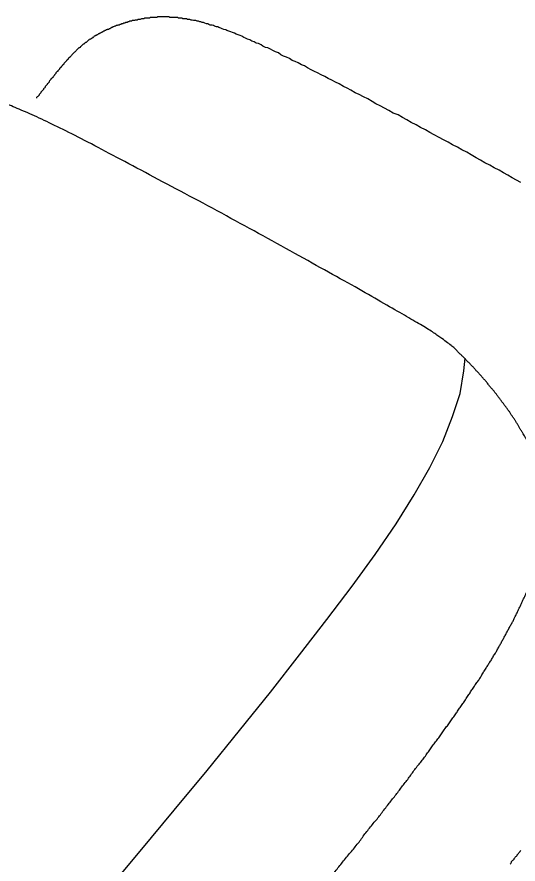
# Model space of a CAD drawing. Extents: x 6707406 to 6714471, y 1868570 to 1872341.
# Drawn here: x 6714120.37 to 6714138.94, y 1870396.2 to 1870427.55 of the extents above; entities that cross this region are included whole.
import ezdxf

# ---------------------------------------------------------------- set-up
doc = ezdxf.new("R2010")
doc.units = 0
doc.layers.add('Nongeo Data(60)', color=7, linetype='Continuous')

msp = doc.modelspace()

# ---------------------------------------------------------------- linework, layer by layer
at = {"layer": 'Nongeo Data(60)'}
for points in [[(6714126.271, 1870427.526), (6714126.225, 1870427.526), (6714126.202, 1870427.526), (6714126.156, 1870427.526), (6714126.111, 1870427.526), (6714126.088, 1870427.526), (6714126.042, 1870427.526), (6714125.996, 1870427.549), (6714125.973, 1870427.549), (6714125.927, 1870427.549), (6714125.881, 1870427.549), (6714125.858, 1870427.549), (6714125.812, 1870427.549), (6714125.766, 1870427.549), (6714125.743, 1870427.549), (6714125.697, 1870427.549), (6714125.651, 1870427.549), (6714125.628, 1870427.549), (6714125.582, 1870427.549), (6714125.559, 1870427.526), (6714125.513, 1870427.526), (6714125.49, 1870427.526), (6714125.445, 1870427.526), (6714125.422, 1870427.526), (6714125.376, 1870427.526), (6714125.353, 1870427.526), (6714125.307, 1870427.526), (6714125.284, 1870427.503), (6714125.238, 1870427.503), (6714125.215, 1870427.503), (6714125.169, 1870427.503), (6714125.146, 1870427.503), (6714125.1, 1870427.503), (6714125.077, 1870427.48), (6714125.054, 1870427.48), (6714125.008, 1870427.48), (6714124.985, 1870427.48), (6714124.939, 1870427.457), (6714124.916, 1870427.457), (6714124.893, 1870427.457), (6714124.847, 1870427.457), (6714124.824, 1870427.434), (6714124.801, 1870427.434), (6714124.756, 1870427.434), (6714124.733, 1870427.412), (6714124.687, 1870427.412), (6714124.664, 1870427.412), (6714124.641, 1870427.412), (6714124.618, 1870427.389), (6714124.572, 1870427.389), (6714124.549, 1870427.389), (6714124.526, 1870427.366), (6714124.48, 1870427.366), (6714124.457, 1870427.343), (6714124.434, 1870427.343), (6714124.411, 1870427.343), (6714124.365, 1870427.32), (6714124.342, 1870427.32), (6714124.319, 1870427.32), (6714124.296, 1870427.297), (6714124.25, 1870427.297), (6714124.227, 1870427.274), (6714124.204, 1870427.274), (6714124.181, 1870427.274), (6714124.158, 1870427.251)], [(6714130.153, 1870426.148), (6714130.061, 1870426.217), (6714129.946, 1870426.263), (6714129.854, 1870426.309), (6714129.762, 1870426.355), (6714129.67, 1870426.401), (6714129.578, 1870426.424), (6714129.487, 1870426.47), (6714129.418, 1870426.516), (6714129.326, 1870426.562), (6714129.234, 1870426.585), (6714129.165, 1870426.631), (6714129.073, 1870426.654), (6714129.004, 1870426.7), (6714128.912, 1870426.723), (6714128.843, 1870426.768), (6714128.775, 1870426.791), (6714128.706, 1870426.837), (6714128.637, 1870426.86), (6714128.568, 1870426.883), (6714128.499, 1870426.906), (6714128.43, 1870426.952), (6714128.361, 1870426.975), (6714128.292, 1870426.998), (6714128.223, 1870427.021), (6714128.155, 1870427.044), (6714128.109, 1870427.067), (6714128.04, 1870427.09), (6714127.971, 1870427.113), (6714127.925, 1870427.136), (6714127.856, 1870427.159), (6714127.81, 1870427.182), (6714127.764, 1870427.182), (6714127.695, 1870427.205), (6714127.649, 1870427.228), (6714127.603, 1870427.251), (6714127.534, 1870427.251), (6714127.488, 1870427.274), (6714127.443, 1870427.297), (6714127.397, 1870427.297), (6714127.328, 1870427.32), (6714127.282, 1870427.343), (6714127.236, 1870427.343), (6714127.19, 1870427.366), (6714127.144, 1870427.366), (6714127.098, 1870427.389), (6714127.052, 1870427.389), (6714127.006, 1870427.412), (6714126.96, 1870427.412), (6714126.914, 1870427.412), (6714126.868, 1870427.434), (6714126.822, 1870427.434), (6714126.777, 1870427.457), (6714126.731, 1870427.457), (6714126.685, 1870427.457), (6714126.662, 1870427.48), (6714126.616, 1870427.48), (6714126.57, 1870427.48), (6714126.524, 1870427.48), (6714126.478, 1870427.503), (6714126.432, 1870427.503), (6714126.409, 1870427.503), (6714126.363, 1870427.503), (6714126.317, 1870427.526), (6714126.271, 1870427.526)], [(6714124.158, 1870427.251), (6714124.113, 1870427.251), (6714124.09, 1870427.228), (6714124.067, 1870427.228), (6714124.044, 1870427.228), (6714124.021, 1870427.205), (6714123.998, 1870427.205), (6714123.952, 1870427.182), (6714123.929, 1870427.182), (6714123.906, 1870427.159), (6714123.883, 1870427.159), (6714123.86, 1870427.136), (6714123.837, 1870427.136), (6714123.814, 1870427.113), (6714123.791, 1870427.113), (6714123.768, 1870427.09), (6714123.722, 1870427.09), (6714123.699, 1870427.067), (6714123.676, 1870427.067), (6714123.653, 1870427.044), (6714123.63, 1870427.044), (6714123.607, 1870427.021), (6714123.584, 1870427.021), (6714123.561, 1870426.998), (6714123.538, 1870426.998), (6714123.515, 1870426.975), (6714123.492, 1870426.975), (6714123.469, 1870426.952), (6714123.447, 1870426.952), (6714123.424, 1870426.929), (6714123.401, 1870426.929), (6714123.378, 1870426.906), (6714123.355, 1870426.883), (6714123.332, 1870426.883), (6714123.309, 1870426.86), (6714123.286, 1870426.86), (6714123.263, 1870426.837), (6714123.24, 1870426.837), (6714123.217, 1870426.814), (6714123.194, 1870426.791), (6714123.171, 1870426.791), (6714123.171, 1870426.768), (6714123.148, 1870426.768), (6714123.125, 1870426.745), (6714123.102, 1870426.723), (6714123.079, 1870426.723), (6714123.056, 1870426.7), (6714123.033, 1870426.7), (6714123.01, 1870426.677), (6714122.987, 1870426.654), (6714122.987, 1870426.654), (6714122.964, 1870426.631), (6714122.941, 1870426.608), (6714122.918, 1870426.608), (6714122.895, 1870426.585), (6714122.872, 1870426.585), (6714122.872, 1870426.562), (6714122.849, 1870426.539), (6714122.826, 1870426.539), (6714122.803, 1870426.516), (6714122.78, 1870426.493), (6714122.78, 1870426.493), (6714122.758, 1870426.47), (6714122.735, 1870426.447), (6714122.712, 1870426.447)], [(6714122.712, 1870426.447), (6714122.712, 1870426.424), (6714122.689, 1870426.401), (6714122.666, 1870426.401), (6714122.643, 1870426.378), (6714122.62, 1870426.355), (6714122.62, 1870426.355), (6714122.597, 1870426.332), (6714122.574, 1870426.309), (6714122.551, 1870426.286), (6714122.551, 1870426.286), (6714122.528, 1870426.263), (6714122.505, 1870426.24), (6714122.505, 1870426.24), (6714122.482, 1870426.217), (6714122.459, 1870426.194), (6714122.436, 1870426.171), (6714122.436, 1870426.171), (6714122.413, 1870426.148), (6714122.39, 1870426.125), (6714122.39, 1870426.125), (6714122.367, 1870426.102), (6714122.344, 1870426.079), (6714122.321, 1870426.057), (6714122.321, 1870426.034), (6714122.298, 1870426.034), (6714122.275, 1870426.011), (6714122.275, 1870425.988), (6714122.252, 1870425.965), (6714122.229, 1870425.965), (6714122.206, 1870425.942), (6714122.206, 1870425.919), (6714122.183, 1870425.896), (6714122.16, 1870425.873), (6714122.16, 1870425.873), (6714122.137, 1870425.85), (6714122.114, 1870425.827), (6714122.114, 1870425.804), (6714122.092, 1870425.781), (6714122.069, 1870425.781), (6714122.046, 1870425.758), (6714122.046, 1870425.735), (6714122.023, 1870425.712), (6714122, 1870425.689), (6714122, 1870425.666), (6714121.977, 1870425.666), (6714121.954, 1870425.643), (6714121.954, 1870425.62), (6714121.931, 1870425.597), (6714121.908, 1870425.574), (6714121.885, 1870425.551), (6714121.885, 1870425.528), (6714121.862, 1870425.528), (6714121.839, 1870425.505), (6714121.816, 1870425.482), (6714121.816, 1870425.459), (6714121.793, 1870425.436), (6714121.77, 1870425.413), (6714121.77, 1870425.391), (6714121.747, 1870425.368), (6714121.724, 1870425.345), (6714121.701, 1870425.322), (6714121.701, 1870425.299), (6714121.678, 1870425.299), (6714121.655, 1870425.276)], [(6714139.04, 1870421.417), (6714138.88, 1870421.509), (6714138.719, 1870421.601), (6714138.558, 1870421.693), (6714138.397, 1870421.785), (6714138.237, 1870421.877), (6714138.053, 1870421.969), (6714137.892, 1870422.06), (6714137.708, 1870422.152), (6714137.548, 1870422.244), (6714137.387, 1870422.336), (6714137.203, 1870422.451), (6714137.042, 1870422.543), (6714136.859, 1870422.635), (6714136.698, 1870422.726), (6714136.514, 1870422.818), (6714136.353, 1870422.91), (6714136.17, 1870423.002), (6714136.009, 1870423.094), (6714135.825, 1870423.186), (6714135.664, 1870423.278), (6714135.504, 1870423.37), (6714135.32, 1870423.461), (6714135.159, 1870423.553), (6714134.975, 1870423.645), (6714134.815, 1870423.737), (6714134.654, 1870423.829), (6714134.493, 1870423.921), (6714134.309, 1870423.99), (6714134.149, 1870424.081), (6714133.988, 1870424.173), (6714133.827, 1870424.265), (6714133.666, 1870424.334), (6714133.529, 1870424.426), (6714133.368, 1870424.518), (6714133.207, 1870424.587), (6714133.046, 1870424.679), (6714132.908, 1870424.747), (6714132.748, 1870424.839), (6714132.61, 1870424.908), (6714132.472, 1870424.977), (6714132.311, 1870425.069), (6714132.174, 1870425.138), (6714132.036, 1870425.207), (6714131.898, 1870425.276), (6714131.783, 1870425.345), (6714131.645, 1870425.413), (6714131.508, 1870425.482), (6714131.393, 1870425.528), (6714131.278, 1870425.597), (6714131.14, 1870425.666), (6714131.025, 1870425.735), (6714130.91, 1870425.781), (6714130.796, 1870425.85), (6714130.681, 1870425.896), (6714130.566, 1870425.942), (6714130.474, 1870426.011), (6714130.359, 1870426.057), (6714130.244, 1870426.102), (6714130.153, 1870426.148)], [(6714121.655, 1870425.276), (6714121.632, 1870425.253), (6714121.632, 1870425.23), (6714121.609, 1870425.207), (6714121.586, 1870425.184), (6714121.563, 1870425.161), (6714121.563, 1870425.138), (6714121.54, 1870425.115), (6714121.517, 1870425.092), (6714121.494, 1870425.069), (6714121.494, 1870425.046), (6714121.471, 1870425.023), (6714121.448, 1870425), (6714121.426, 1870424.977), (6714121.426, 1870424.954), (6714121.403, 1870424.931), (6714121.38, 1870424.908), (6714121.357, 1870424.885), (6714121.357, 1870424.862), (6714121.334, 1870424.839), (6714121.311, 1870424.816), (6714121.288, 1870424.793), (6714121.265, 1870424.77), (6714121.265, 1870424.747), (6714121.242, 1870424.724), (6714121.219, 1870424.702), (6714121.196, 1870424.679), (6714121.196, 1870424.656), (6714121.173, 1870424.633), (6714121.15, 1870424.61), (6714121.127, 1870424.587), (6714121.104, 1870424.564), (6714121.104, 1870424.541)], [(6714123.676, 1870395.167), (6714124.939, 1870396.683), (6714126.202, 1870398.199), (6714127.42, 1870399.669), (6714128.614, 1870401.139), (6714129.762, 1870402.562), (6714130.842, 1870403.94), (6714131.852, 1870405.249), (6714132.794, 1870406.49), (6714133.643, 1870407.661), (6714134.424, 1870408.786), (6714135.09, 1870409.866), (6714135.664, 1870410.876), (6714136.147, 1870411.841), (6714136.514, 1870412.759), (6714136.79, 1870413.609), (6714136.927, 1870414.459), (6714136.973, 1870414.918)], [(6714138.65, 1870396.201), (6714138.673, 1870396.224), (6714138.696, 1870396.27), (6714138.696, 1870396.293), (6714138.719, 1870396.316), (6714138.742, 1870396.339), (6714138.765, 1870396.362), (6714138.788, 1870396.385), (6714138.788, 1870396.408), (6714138.811, 1870396.431), (6714138.834, 1870396.453), (6714138.857, 1870396.476), (6714138.88, 1870396.499), (6714138.903, 1870396.522), (6714138.903, 1870396.545), (6714138.926, 1870396.568), (6714138.948, 1870396.591), (6714138.971, 1870396.614), (6714138.994, 1870396.637), (6714139.017, 1870396.66), (6714139.017, 1870396.683), (6714139.04, 1870396.706)]]:
    msp.add_lwpolyline(points, dxfattribs=at)
for points in [[(6714136.836, 1870415.033), (6714136.813, 1870415.056), (6714136.744, 1870415.125), (6714136.652, 1870415.217), (6714136.56, 1870415.308), (6714136.422, 1870415.423), (6714136.238, 1870415.561), (6714135.986, 1870415.745), (6714135.641, 1870415.975), (6714135.136, 1870416.273), (6714134.493, 1870416.64), (6714133.666, 1870417.123), (6714132.656, 1870417.697), (6714131.485, 1870418.34), (6714130.175, 1870419.075), (6714128.82, 1870419.81), (6714127.443, 1870420.568), (6714126.088, 1870421.28), (6714124.801, 1870421.969), (6714123.63, 1870422.589), (6714122.62, 1870423.117), (6714121.747, 1870423.553), (6714121.012, 1870423.898), (6714120.369, 1870424.173), (6714119.818, 1870424.403), (6714119.359, 1870424.564), (6714118.945, 1870424.702), (6714118.578, 1870424.793), (6714118.21, 1870424.862), (6714117.889, 1870424.885), (6714117.567, 1870424.908), (6714117.269, 1870424.908), (6714116.993, 1870424.908), (6714116.717, 1870424.862), (6714116.465, 1870424.816), (6714116.212, 1870424.77), (6714115.982, 1870424.702), (6714115.753, 1870424.633), (6714115.546, 1870424.541), (6714115.34, 1870424.449), (6714115.156, 1870424.357), (6714114.972, 1870424.265), (6714114.788, 1870424.15), (6714114.628, 1870424.058), (6714114.467, 1870423.921), (6714114.329, 1870423.806), (6714114.191, 1870423.691), (6714114.053, 1870423.553), (6714113.939, 1870423.415), (6714113.801, 1870423.278), (6714113.663, 1870423.117), (6714113.548, 1870422.979), (6714113.41, 1870422.795), (6714113.273, 1870422.635), (6714113.135, 1870422.474), (6714112.997, 1870422.29), (6714112.859, 1870422.106), (6714112.721, 1870421.923), (6714112.561, 1870421.739), (6714112.423, 1870421.532), (6714112.262, 1870421.348), (6714112.124, 1870421.142), (6714111.963, 1870420.958), (6714111.826, 1870420.751), (6714111.665, 1870420.545), (6714111.527, 1870420.361), (6714111.366, 1870420.154), (6714111.206, 1870419.948), (6714111.068, 1870419.741), (6714110.907, 1870419.534), (6714110.746, 1870419.328), (6714110.586, 1870419.121), (6714110.448, 1870418.891), (6714110.287, 1870418.684), (6714110.126, 1870418.478), (6714109.965, 1870418.271), (6714109.805, 1870418.041), (6714109.644, 1870417.835), (6714109.483, 1870417.628), (6714109.322, 1870417.398), (6714109.162, 1870417.192), (6714109.001, 1870416.985), (6714108.84, 1870416.755), (6714108.679, 1870416.549), (6714108.519, 1870416.319), (6714108.358, 1870416.112), (6714108.197, 1870415.883), (6714108.036, 1870415.676), (6714107.876, 1870415.446), (6714107.715, 1870415.24), (6714107.554, 1870415.033), (6714107.393, 1870414.803), (6714107.232, 1870414.597), (6714107.072, 1870414.367), (6714106.911, 1870414.16), (6714106.75, 1870413.953), (6714106.59, 1870413.724), (6714106.452, 1870413.517), (6714106.291, 1870413.31), (6714106.176, 1870413.173), (6714106.13, 1870413.081)], [(6714138.834, 1870405.364), (6714138.857, 1870405.41), (6714138.902, 1870405.502), (6714138.948, 1870405.617), (6714139.017, 1870405.732), (6714139.063, 1870405.847), (6714139.109, 1870405.961), (6714139.178, 1870406.076), (6714139.224, 1870406.191), (6714139.27, 1870406.306), (6714139.316, 1870406.421), (6714139.362, 1870406.536), (6714139.408, 1870406.65), (6714139.431, 1870406.765), (6714139.477, 1870406.88), (6714139.523, 1870406.995), (6714139.546, 1870407.087), (6714139.591, 1870407.202), (6714139.614, 1870407.316), (6714139.637, 1870407.431), (6714139.683, 1870407.523), (6714139.706, 1870407.638), (6714139.729, 1870407.753), (6714139.752, 1870407.845), (6714139.775, 1870407.959), (6714139.798, 1870408.051), (6714139.798, 1870408.166), (6714139.821, 1870408.258), (6714139.844, 1870408.373), (6714139.844, 1870408.465), (6714139.867, 1870408.579), (6714139.867, 1870408.671), (6714139.89, 1870408.763), (6714139.89, 1870408.878), (6714139.89, 1870408.97), (6714139.89, 1870409.062), (6714139.89, 1870409.177), (6714139.89, 1870409.268), (6714139.89, 1870409.36), (6714139.89, 1870409.452), (6714139.89, 1870409.567), (6714139.89, 1870409.659), (6714139.867, 1870409.751), (6714139.867, 1870409.843), (6714139.844, 1870409.934), (6714139.844, 1870410.049), (6714139.821, 1870410.141), (6714139.821, 1870410.233), (6714139.798, 1870410.325), (6714139.775, 1870410.417), (6714139.752, 1870410.509), (6714139.729, 1870410.6), (6714139.706, 1870410.692), (6714139.683, 1870410.784), (6714139.66, 1870410.876), (6714139.614, 1870410.968), (6714139.591, 1870411.06), (6714139.568, 1870411.175), (6714139.523, 1870411.266), (6714139.5, 1870411.358), (6714139.454, 1870411.45), (6714139.408, 1870411.542), (6714139.362, 1870411.634), (6714139.339, 1870411.726), (6714139.293, 1870411.818), (6714139.247, 1870411.909), (6714139.201, 1870412.001), (6714139.155, 1870412.093), (6714139.109, 1870412.162), (6714139.04, 1870412.254), (6714138.994, 1870412.346), (6714138.948, 1870412.438), (6714138.879, 1870412.53), (6714138.834, 1870412.621), (6714138.765, 1870412.713), (6714138.696, 1870412.805), (6714138.65, 1870412.897), (6714138.581, 1870412.989), (6714138.512, 1870413.081), (6714138.443, 1870413.173), (6714138.374, 1870413.264), (6714138.305, 1870413.356), (6714138.236, 1870413.448), (6714138.168, 1870413.54), (6714138.099, 1870413.632), (6714138.03, 1870413.724), (6714137.938, 1870413.816), (6714137.869, 1870413.908), (6714137.777, 1870414.022), (6714137.708, 1870414.114), (6714137.616, 1870414.206), (6714137.548, 1870414.298), (6714137.456, 1870414.39), (6714137.364, 1870414.482), (6714137.295, 1870414.574), (6714137.203, 1870414.665), (6714137.111, 1870414.757), (6714137.019, 1870414.849), (6714136.927, 1870414.941), (6714136.859, 1870415.01), (6714136.836, 1870415.033)], [(6714126.914, 1870389.587), (6714126.983, 1870389.633), (6714127.075, 1870389.77), (6714127.236, 1870389.954), (6714127.397, 1870390.138), (6714127.557, 1870390.322), (6714127.718, 1870390.528), (6714127.879, 1870390.712), (6714128.04, 1870390.896), (6714128.177, 1870391.079), (6714128.338, 1870391.263), (6714128.499, 1870391.47), (6714128.66, 1870391.654), (6714128.82, 1870391.837), (6714128.981, 1870392.021), (6714129.119, 1870392.205), (6714129.28, 1870392.389), (6714129.441, 1870392.572), (6714129.601, 1870392.779), (6714129.739, 1870392.963), (6714129.9, 1870393.146), (6714130.061, 1870393.33), (6714130.198, 1870393.514), (6714130.359, 1870393.698), (6714130.497, 1870393.881), (6714130.658, 1870394.065), (6714130.818, 1870394.249), (6714130.956, 1870394.433), (6714131.117, 1870394.616), (6714131.255, 1870394.8), (6714131.393, 1870394.984), (6714131.553, 1870395.167), (6714131.691, 1870395.351), (6714131.829, 1870395.512), (6714131.99, 1870395.696), (6714132.128, 1870395.879), (6714132.265, 1870396.063), (6714132.403, 1870396.224), (6714132.541, 1870396.408), (6714132.702, 1870396.591), (6714132.84, 1870396.752), (6714132.977, 1870396.936), (6714133.115, 1870397.097), (6714133.23, 1870397.28), (6714133.368, 1870397.441), (6714133.505, 1870397.625), (6714133.643, 1870397.786), (6714133.781, 1870397.946), (6714133.896, 1870398.107), (6714134.034, 1870398.291), (6714134.171, 1870398.452), (6714134.286, 1870398.612), (6714134.424, 1870398.773), (6714134.539, 1870398.934), (6714134.654, 1870399.095), (6714134.792, 1870399.255), (6714134.906, 1870399.416), (6714135.021, 1870399.577), (6714135.136, 1870399.738), (6714135.274, 1870399.898), (6714135.389, 1870400.036), (6714135.504, 1870400.197), (6714135.618, 1870400.358), (6714135.71, 1870400.495), (6714135.825, 1870400.656), (6714135.94, 1870400.794), (6714136.055, 1870400.955), (6714136.147, 1870401.093), (6714136.261, 1870401.253), (6714136.376, 1870401.391), (6714136.468, 1870401.529), (6714136.583, 1870401.69), (6714136.675, 1870401.828), (6714136.767, 1870401.965), (6714136.859, 1870402.103), (6714136.973, 1870402.241), (6714137.065, 1870402.402), (6714137.157, 1870402.539), (6714137.249, 1870402.677), (6714137.341, 1870402.815), (6714137.433, 1870402.953), (6714137.525, 1870403.068), (6714137.593, 1870403.205), (6714137.685, 1870403.343), (6714137.777, 1870403.481), (6714137.846, 1870403.619), (6714137.938, 1870403.734), (6714138.007, 1870403.871), (6714138.099, 1870404.009), (6714138.168, 1870404.124), (6714138.236, 1870404.262), (6714138.305, 1870404.377), (6714138.374, 1870404.514), (6714138.443, 1870404.629), (6714138.512, 1870404.767), (6714138.581, 1870404.882), (6714138.65, 1870405.02), (6714138.719, 1870405.135), (6714138.788, 1870405.249), (6714138.811, 1870405.341), (6714138.834, 1870405.364)]]:
    msp.add_open_spline(points, degree=3, dxfattribs=at)

doc.saveas('drawing.dxf')
